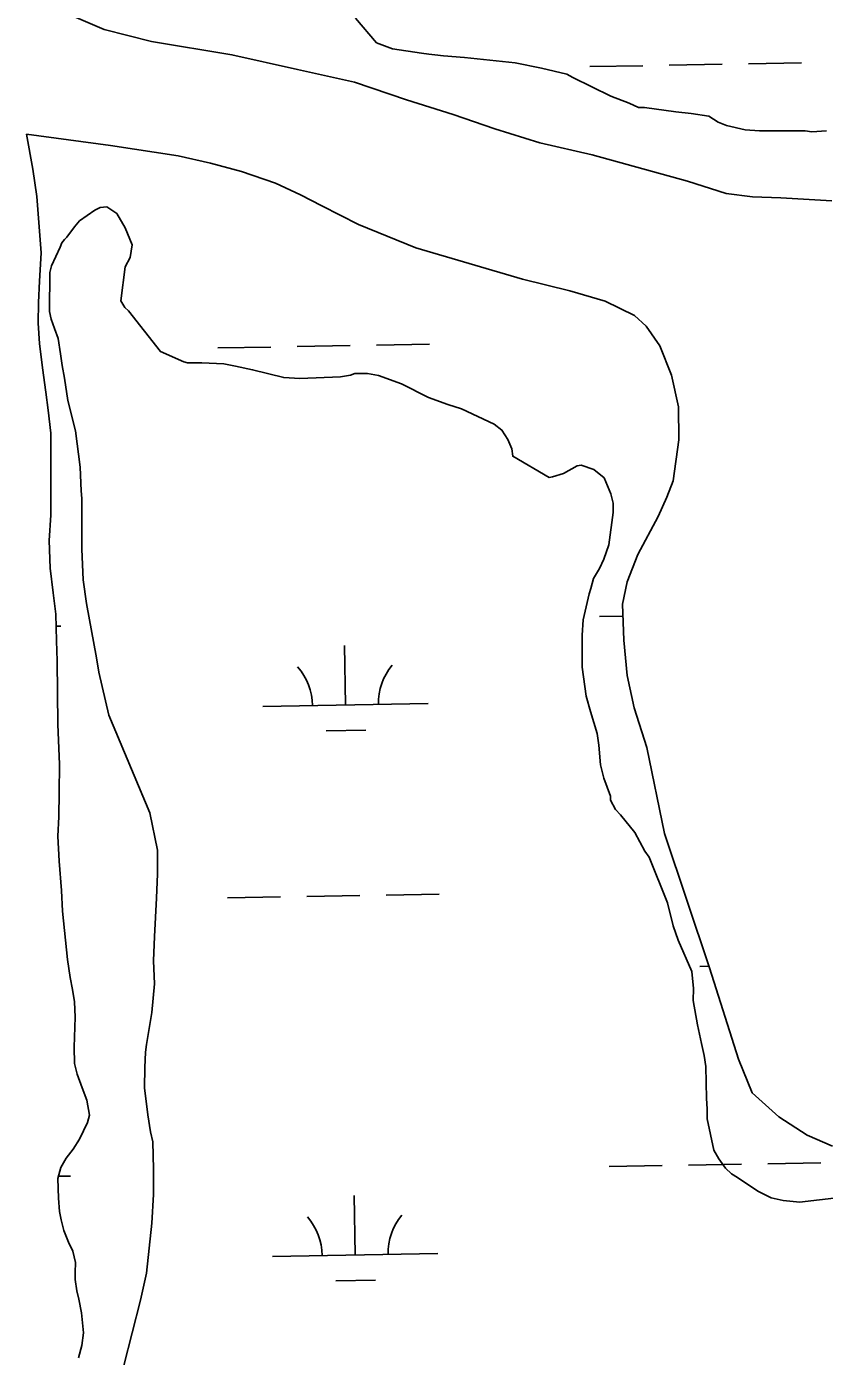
# Model space of a CAD drawing. Extents: x 3903937 to 3942190, y 260677 to 286651.
# Drawn here: x 3916495 to 3916977, y 270641 to 271445 of the extents above; entities that cross this region are included whole.
import ezdxf

# ---------------------------------------------------------------- set-up
doc = ezdxf.new("R2010")
doc.units = 0
for name, color, linetype in [('V-SITE-VEGE', 7, 'Continuous'), ('V-TOPO-SHOR', 7, 'Continuous'), ('V-WETL-SWMP', 7, 'Continuous')]:
    doc.layers.add(name, color=color, linetype=linetype)

msp = doc.modelspace()

# ---------------------------------------------------------------- linework, layer by layer
at = {"layer": 'V-SITE-VEGE'}
for points in [[(3916978.32, 271381.74), (3916969.62, 271381.27), (3916965.53, 271381.79), (3916937.89, 271381.91), (3916929.19, 271382.45), (3916917.94, 271385.06), (3916912.83, 271387.13), (3916907.22, 271390.73), (3916896.48, 271392.31), (3916887.27, 271393.38), (3916868.34, 271396.01), (3916864.76, 271396.03), (3916859.14, 271398.61), (3916847.89, 271402.75), (3916824.91, 271414.1), (3916821.33, 271416.16), (3916806, 271419.81), (3916790.14, 271422.95), (3916759.45, 271426.15), (3916746.66, 271427.22), (3916741.54, 271427.75), (3916737.96, 271428.28), (3916733.36, 271428.81), (3916715.96, 271431.44), (3916706.25, 271435.06), (3916693.52, 271449.96)], [(3916571.98, 270894.62), (3916573.1, 270917.65), (3916573.67, 270932.49), (3916573.73, 270946.82), (3916569.22, 270969.36), (3916544.38, 271028.32), (3916538.35, 271054.45), (3916536.85, 271063.16), (3916530.84, 271095.94), (3916528.85, 271110.28), (3916527.9, 271128.71), (3916528.03, 271159.42), (3916527.54, 271164.03), (3916527.08, 271178.36), (3916524.1, 271200.38), (3916519.57, 271218.82), (3916517.58, 271232.14), (3916516.08, 271239.82), (3916515.08, 271246.99), (3916513.58, 271256.21), (3916511.56, 271262.36), (3916509.54, 271268), (3916508.53, 271272.61), (3916508.63, 271296.15), (3916509.67, 271300.24), (3916514.84, 271311.48), (3916515.87, 271314.04), (3916517.42, 271316.08), (3916518.96, 271317.6), (3916523.59, 271323.73), (3916526.67, 271327.3), (3916535.91, 271333.91), (3916538.99, 271335.44), (3916543.09, 271335.93), (3916549.21, 271331.81), (3916554.29, 271323.09), (3916558.35, 271312.84), (3916557.29, 271305.16), (3916554.2, 271299.55), (3916551.56, 271279.08), (3916554.1, 271274.98), (3916556.13, 271272.92), (3916575.48, 271248.28), (3916589.79, 271242.08), (3916591.84, 271241.56), (3916600.54, 271241.52), (3916613.84, 271240.96), (3916621, 271239.39), (3916631.23, 271237.3), (3916650.14, 271232.61), (3916659.87, 271232.06), (3916684.44, 271232.99), (3916690.58, 271233.98), (3916693.15, 271235), (3916700.82, 271234.97), (3916707.47, 271233.92), (3916721.27, 271228.74), (3916737.62, 271220.48), (3916749.37, 271216.34), (3916757.55, 271213.75), (3916777.47, 271204.45), (3916782.06, 271200.85), (3916785.62, 271195.21), (3916788.16, 271189.57), (3916788.65, 271184.96), (3916810.61, 271172.07)], [(3916810.61, 271172.07), (3916812.66, 271172.58), (3916819.32, 271174.6), (3916827.53, 271179.17), (3916830.09, 271179.67), (3916837.75, 271177.08), (3916843.87, 271171.93), (3916847.93, 271162.2), (3916849.44, 271156.56), (3916849.42, 271150.93), (3916846.78, 271131.49), (3916843.67, 271122.8), (3916841.09, 271117.18), (3916837.48, 271111.05), (3916835.92, 271104.92), (3916834.89, 271101.85), (3916831.24, 271086), (3916830.69, 271076.79), (3916830.61, 271057.34), (3916833.1, 271039.93), (3916835.62, 271030.71), (3916839.66, 271017.38), (3916840.65, 271010.21), (3916841.62, 270998.44), (3916843.64, 270990.24), (3916847.69, 270979.47), (3916847.68, 270976.92), (3916850.73, 270971.27), (3916853.78, 270968.19), (3916862.44, 270957.41), (3916868.54, 270946.12), (3916871.08, 270942.53), (3916882.23, 270914.84), (3916885.75, 270901.01), (3916888.79, 270892.29), (3916896.9, 270873.33), (3916897.88, 270863.09), (3916897.85, 270855.92), (3916900.35, 270841.07), (3916902.86, 270829.8), (3916904.37, 270822.62), (3916905.36, 270815.97), (3916905.79, 270796.52), (3916906.28, 270790.37), (3916906.26, 270784.23), (3916910.27, 270765.28), (3916913.32, 270760.15), (3916917.39, 270754.5), (3916920.96, 270750.9), (3916924.54, 270748.84), (3916936.79, 270740.6), (3916944.96, 270736.47), (3916952.12, 270734.91), (3916962.35, 270733.84), (3916965.42, 270734.34), (3916982.83, 270736.32)], [(3916548.31, 270615.27), (3916563.4, 270674.57), (3916567.05, 270690.94), (3916570.24, 270721.13), (3916571.34, 270738.52), (3916571.4, 270753.88), (3916570.96, 270770.26), (3916569.45, 270776.41), (3916567.95, 270786.65), (3916565.97, 270803.03), (3916566.02, 270815.32), (3916566.57, 270824.53), (3916567.1, 270829.13), (3916570.25, 270848.57), (3916571.86, 270865.97), (3916571.41, 270879.78), (3916571.98, 270894.62)]]:
    msp.add_lwpolyline(points, dxfattribs=at)
at = {"layer": 'V-TOPO-SHOR'}
for points in [[(3916524.64, 271450.37), (3916541.6, 271443.19), (3916570.21, 271435.76), (3916618.77, 271427.86), (3916658.44, 271419), (3916692.98, 271411.16), (3916724.34, 271400.56), (3916752.55, 271391.75), (3916777.8, 271382.96), (3916805.02, 271374.55), (3916836.6, 271367.31), (3916894.41, 271351.47), (3916917.69, 271343.86), (3916933.68, 271341.82), (3916950.86, 271341.36), (3916981.67, 271339.45)], [(3916494.58, 271379.73), (3916498.36, 271358.64), (3916500.76, 271342.11)], [(3916605.76, 271362.18), (3916586.22, 271366.61), (3916545.36, 271372.9), (3916494.58, 271379.73)], [(3916981.98, 270767.64), (3916966.79, 270774.42), (3916949.66, 270785.55), (3916933.52, 270800.04), (3916925.11, 270820.42), (3916907.56, 270875.61), (3916880.44, 270956.9), (3916869.79, 271008.9), (3916862.18, 271032.83), (3916857.92, 271052.4), (3916855.83, 271073.74), (3916854.93, 271095.48), (3916857.75, 271109.09), (3916864.34, 271125.66), (3916876.68, 271148.52), (3916881.86, 271160.35), (3916885.66, 271170.21), (3916889.12, 271194.89), (3916888.81, 271214.84), (3916884.74, 271234.02), (3916877.7, 271251.83), (3916869.25, 271263.71), (3916862.37, 271270.06), (3916844.62, 271278.83), (3916823.12, 271285.04), (3916794.51, 271292.07), (3916729.99, 271311.1), (3916695.29, 271325.27), (3916673.21, 271336.42), (3916660.2, 271343.19), (3916645.22, 271350.16), (3916624.5, 271357.16), (3916605.76, 271362.18)], [(3916500.76, 271342.11), (3916503.49, 271307.96), (3916502.43, 271290.94), (3916501.69, 271277.98), (3916501.53, 271265.41), (3916502.37, 271253.24), (3916504.29, 271238.58), (3916506.31, 271223.73), (3916507.65, 271212.84), (3916509.18, 271198.98), (3916509.34, 271166.92), (3916509.27, 271149.3), (3916508.32, 271133.97), (3916508.84, 271117.24), (3916510.66, 271102.39), (3916512.19, 271089.52), (3916512.72, 271073.29), (3916513.06, 271061.32), (3916513.4, 271023.02), (3916514.39, 270998.57), (3916514.22, 270981.55), (3916514.16, 270966.91), (3916513.52, 270955.14), (3916514.35, 270940.09), (3916515.66, 270922.27), (3916516.4, 270909.8), (3916519.25, 270880.7), (3916520.89, 270869.71), (3916522.44, 270862.57), (3916523.6, 270854.95), (3916524.05, 270845.75), (3916523.38, 270827.64), (3916523.64, 270817.64), (3916525.1, 270811.3), (3916528.23, 270802.98), (3916530.97, 270795.54), (3916532.62, 270786.44), (3916531.51, 270781.99), (3916526.62, 270772.01), (3916522.73, 270765.89), (3916518.46, 270760.37), (3916515.36, 270754.84), (3916513.56, 270748.12), (3916513.9, 270736.34), (3916514.56, 270728.22), (3916515.53, 270723.08), (3916517.19, 270716.64), (3916519.93, 270709.7), (3916522.58, 270704.15), (3916524.13, 270697.41), (3916524.01, 270691.27), (3916523.99, 270687.12), (3916525.05, 270680.19), (3916526.22, 270675.23), (3916527.77, 270666.92), (3916529.01, 270654.84), (3916527.98, 270647.22), (3916525.98, 270639.71)]]:
    msp.add_lwpolyline(points, dxfattribs=at)
at = {"layer": 'V-WETL-SWMP'}
for p, q in [((3916541.6, 271443.19), (3916524.64, 271450.37)), ((3916570.21, 271435.76), (3916541.6, 271443.19)), ((3916618.77, 271427.86), (3916570.21, 271435.76)), ((3916658.44, 271419), (3916618.77, 271427.86)), ((3916835.31, 271420.65), (3916867.31, 271421.21)), ((3916883.31, 271421.49), (3916915.3, 271422.06)), ((3916931.3, 271422.34), (3916963.29, 271422.9)), ((3916692.98, 271411.16), (3916658.44, 271419)), ((3916724.34, 271400.56), (3916692.98, 271411.16)), ((3916752.55, 271391.75), (3916724.34, 271400.56)), ((3916777.8, 271382.96), (3916752.55, 271391.75)), ((3916805.02, 271374.55), (3916777.8, 271382.96)), ((3916498.36, 271358.64), (3916494.58, 271379.74)), ((3916494.58, 271379.74), (3916545.36, 271372.9)), ((3916545.36, 271372.9), (3916586.22, 271366.61)), ((3916836.6, 271367.31), (3916805.02, 271374.55)), ((3916586.22, 271366.61), (3916605.76, 271362.18)), ((3916894.41, 271351.47), (3916836.6, 271367.31)), ((3916500.76, 271342.11), (3916498.36, 271358.64)), ((3916605.76, 271362.18), (3916624.5, 271357.16)), ((3916624.5, 271357.16), (3916645.21, 271350.16)), ((3916645.21, 271350.16), (3916660.2, 271343.19)), ((3916917.69, 271343.86), (3916894.41, 271351.47)), ((3916503.49, 271307.96), (3916500.76, 271342.11)), ((3916660.2, 271343.19), (3916673.21, 271336.42)), ((3916933.68, 271341.82), (3916917.69, 271343.86)), ((3916950.86, 271341.36), (3916933.68, 271341.82)), ((3916981.67, 271339.45), (3916950.86, 271341.36)), ((3916673.21, 271336.42), (3916695.29, 271325.27)), ((3916695.29, 271325.27), (3916729.99, 271311.1)), ((3916502.43, 271290.94), (3916503.49, 271307.96)), ((3916729.99, 271311.1), (3916794.51, 271292.07)), ((3916794.51, 271292.07), (3916823.12, 271285.04)), ((3916501.69, 271277.98), (3916502.43, 271290.94)), ((3916823.12, 271285.04), (3916844.62, 271278.83)), ((3916501.54, 271265.41), (3916501.69, 271277.98)), ((3916844.62, 271278.83), (3916862.37, 271270.06)), ((3916862.37, 271270.06), (3916869.25, 271263.71)), ((3916502.38, 271253.24), (3916501.54, 271265.41)), ((3916869.25, 271263.71), (3916877.7, 271251.83)), ((3916504.29, 271238.58), (3916502.38, 271253.24)), ((3916658.27, 271251.33), (3916690.26, 271251.89)), ((3916706.26, 271252.18), (3916738.25, 271252.74)), ((3916877.7, 271251.83), (3916884.74, 271234.02)), ((3916610.27, 271250.49), (3916642.27, 271251.05)), ((3916506.31, 271223.73), (3916504.29, 271238.58)), ((3916884.74, 271234.02), (3916888.81, 271214.84)), ((3916507.65, 271212.84), (3916506.31, 271223.73)), ((3916509.18, 271198.98), (3916507.65, 271212.84)), ((3916888.81, 271214.84), (3916889.12, 271194.89)), ((3916509.34, 271166.92), (3916509.18, 271198.98)), ((3916889.12, 271194.89), (3916885.66, 271170.21)), ((3916509.27, 271149.3), (3916509.34, 271166.92)), ((3916885.66, 271170.21), (3916881.87, 271160.35)), ((3916881.87, 271160.35), (3916876.68, 271148.52)), ((3916508.32, 271133.97), (3916509.27, 271149.3)), ((3916876.68, 271148.52), (3916864.34, 271125.66)), ((3916508.84, 271117.24), (3916508.32, 271133.97)), ((3916864.34, 271125.66), (3916857.75, 271109.09)), ((3916510.66, 271102.39), (3916508.84, 271117.24)), ((3916857.75, 271109.09), (3916854.93, 271095.48)), ((3916512.19, 271089.52), (3916510.66, 271102.39)), ((3916854.93, 271095.48), (3916855.83, 271073.74)), ((3916512.72, 271073.29), (3916512.19, 271089.52)), ((3916841.17, 271088.02), (3916855.23, 271088.27)), ((3916512.43, 271082.24), (3916515.31, 271082.29)), ((3916513.06, 271061.32), (3916512.72, 271073.29)), ((3916687.49, 271034.57), (3916686.86, 271070.56)), ((3916855.83, 271073.74), (3916857.92, 271052.4)), ((3916513.4, 271023.02), (3916513.06, 271061.32)), ((3916857.92, 271052.4), (3916862.18, 271032.83)), ((3916637.5, 271033.69), (3916737.49, 271035.45)), ((3916862.18, 271032.83), (3916869.79, 271008.9)), ((3916514.39, 270998.57), (3916513.4, 271023.02)), ((3916675.77, 271018.93), (3916699.76, 271019.35)), ((3916869.79, 271008.9), (3916880.44, 270956.9)), ((3916514.22, 270981.55), (3916514.39, 270998.57)), ((3916514.16, 270966.91), (3916514.22, 270981.55)), ((3916513.52, 270955.13), (3916514.16, 270966.91)), ((3916514.35, 270940.09), (3916513.52, 270955.13)), ((3916880.44, 270956.9), (3916907.56, 270875.61)), ((3916515.66, 270922.27), (3916514.35, 270940.09)), ((3916516.4, 270909.8), (3916515.66, 270922.27)), ((3916616.13, 270917.86), (3916648.12, 270918.43)), ((3916664.12, 270918.71), (3916696.12, 270919.27)), ((3916712.11, 270919.55), (3916744.11, 270920.12)), ((3916519.25, 270880.7), (3916516.4, 270909.8)), ((3916520.89, 270869.71), (3916519.25, 270880.7)), ((3916901.75, 270876.45), (3916907.24, 270876.55)), ((3916907.56, 270875.61), (3916925.11, 270820.42)), ((3916522.44, 270862.57), (3916520.89, 270869.71)), ((3916523.6, 270854.95), (3916522.44, 270862.57)), ((3916524.05, 270845.74), (3916523.6, 270854.95)), ((3916523.38, 270827.64), (3916524.05, 270845.74)), ((3916523.64, 270817.64), (3916523.38, 270827.64)), ((3916525.1, 270811.3), (3916523.64, 270817.64)), ((3916925.11, 270820.42), (3916933.52, 270800.04)), ((3916528.23, 270802.98), (3916525.1, 270811.3)), ((3916530.97, 270795.55), (3916528.23, 270802.98)), ((3916532.62, 270786.43), (3916530.97, 270795.55)), ((3916933.52, 270800.04), (3916949.66, 270785.56)), ((3916531.51, 270781.99), (3916532.62, 270786.43)), ((3916949.66, 270785.56), (3916966.79, 270774.42)), ((3916526.62, 270772.01), (3916531.51, 270781.99)), ((3916522.73, 270765.89), (3916526.62, 270772.01)), ((3916966.79, 270774.42), (3916981.98, 270767.64)), ((3916518.46, 270760.37), (3916522.73, 270765.89)), ((3916513.56, 270748.12), (3916515.37, 270754.84)), ((3916515.37, 270754.84), (3916518.46, 270760.37)), ((3916847.02, 270755.4), (3916879.02, 270755.96)), ((3916895.02, 270756.24), (3916927.01, 270756.81)), ((3916943.01, 270757.09), (3916975, 270757.65)), ((3916513.9, 270736.34), (3916513.56, 270748.12)), ((3916513.94, 270749.54), (3916521.17, 270749.66)), ((3916693.35, 270701.95), (3916692.71, 270737.94)), ((3916514.56, 270728.22), (3916513.9, 270736.34)), ((3916515.53, 270723.07), (3916514.56, 270728.22)), ((3916517.19, 270716.64), (3916515.53, 270723.07)), ((3916519.93, 270709.7), (3916517.19, 270716.64)), ((3916522.58, 270704.15), (3916519.93, 270709.7)), ((3916524.13, 270697.41), (3916522.58, 270704.15)), ((3916524.01, 270691.27), (3916524.13, 270697.41)), ((3916643.36, 270701.07), (3916743.34, 270702.83)), ((3916523.99, 270687.12), (3916524.01, 270691.27)), ((3916525.05, 270680.19), (3916523.99, 270687.12)), ((3916681.62, 270686.31), (3916705.62, 270686.73)), ((3916526.22, 270675.23), (3916525.05, 270680.19)), ((3916527.77, 270666.92), (3916526.22, 270675.23)), ((3916529.01, 270654.84), (3916527.77, 270666.92)), ((3916527.98, 270647.22), (3916529.01, 270654.84)), ((3916525.98, 270639.71), (3916527.98, 270647.22))]:
    msp.add_line(p, q, dxfattribs=at)
for centre, start, end in [((3916742.72, 271036.02), 140.23658, 181.78024), ((3916632.25, 271034.07), 0.23658, 41.78024), ((3916638.11, 270701.45), 0.23658, 41.78024), ((3916748.57, 270703.39), 140.23658, 181.78024)]:
    msp.add_arc(centre, 35.25, start, end, dxfattribs=at)

doc.saveas('drawing.dxf')
